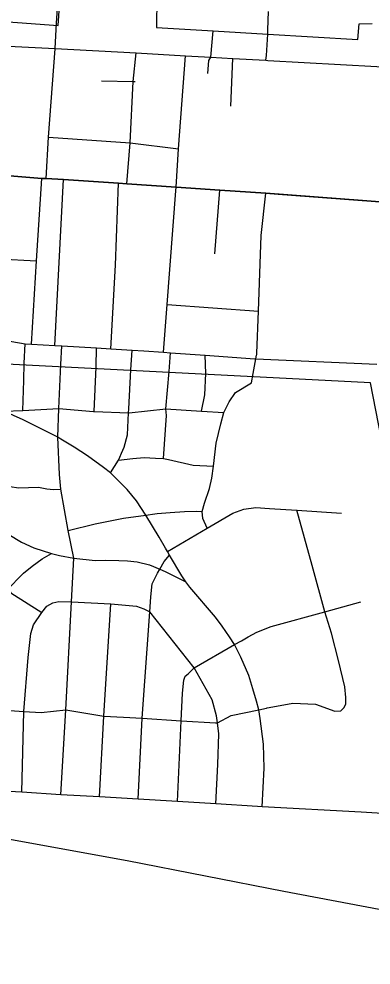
# Model space of a CAD drawing. Extents: x 1729596 to 1934326, y 644115 to 911751.
# Drawn here: x 1818221 to 1821078, y 718262 to 725942 of the extents above; entities that cross this region are included whole.
import ezdxf

# ---------------------------------------------------------------- set-up
doc = ezdxf.new("R2010")
doc.units = 0
for name, color, linetype in [('GM_X_City_Street', 7, 'Continuous'), ('GM_X_Corporation', 7, 'Continuous'), ('GM_X_County_Road', 7, 'Continuous'), ('GM_X_Township', 7, 'Continuous')]:
    doc.layers.add(name, color=color, linetype=linetype)

msp = doc.modelspace()

# ---------------------------------------------------------------- linework, layer by layer
at = {"layer": 'GM_X_City_Street'}
for points in [[(1818513.5, 725698.3), (1818513.8, 725701.3), (1818525.9, 725908.5)], [(1819754.2, 725499.9), (1819762, 725604.1), (1819777.6, 725631.8), (1819795.7, 725845.4)], [(1820223.8, 725606.7), (1820228.2, 725644.8), (1820239.4, 725819.4), (1820240.5, 725854.2)], [(1817544, 725756.1), (1817854.9, 725737.7), (1818190, 725717.8), (1818513.8, 725701.3), (1819172.6, 725666.6), (1819572.8, 725644), (1819777.6, 725631.8), (1819956.5, 725621.7), (1820223.8, 725606.7), (1820239, 725605.8)], [(1818441.7, 724647.8), (1818461.1, 724982.2), (1818513.5, 725698.3)], [(1819097.3, 724604.7), (1819124.4, 724935.9), (1819147.9, 725434.4), (1819172.6, 725666.6)], [(1819493.6, 724546.2), (1819495.6, 724577.5), (1819515.5, 724888.8), (1819572.8, 725644)], [(1819941.2, 725233.7), (1819956.5, 725621.7)], [(1820239, 725605.8), (1821123.6, 725554.9), (1821348.8, 725548.5), (1821506, 725538.1)], [(1818890.4, 725440), (1819147.9, 725434.4), (1819163, 725434)], [(1818461.1, 724982.2), (1819124.4, 724935.9), (1819515.5, 724888.8)], [(1818114.7, 724671.6), (1818406, 724647.8), (1818441.7, 724647.8), (1818582.9, 724639.3), (1819027.7, 724609.4), (1819097.3, 724604.7), (1819495.6, 724577.5), (1819850.9, 724553.3), (1820224.8, 724527.8), (1820324.2, 724520.2)], [(1818322.8, 723301.9), (1818364, 723979), (1818406, 724647.8)], [(1818510.9, 723291.4), (1818582.9, 724639.3)], [(1818965, 723264.3), (1819005.3, 723942.5), (1819027.7, 724609.4)], [(1819394.6, 723236.7), (1819424.4, 723625.1), (1819493.6, 724546.2)], [(1819810.2, 724034.8), (1819850.9, 724553.3)], [(1820150.4, 723219.4), (1820152.1, 723228.2), (1820164.3, 723568.7), (1820186.3, 724183), (1820224.8, 724527.8)], [(1820324.2, 724520.2), (1821220.9, 724451.8), (1821481.2, 724439.8), (1821602.2, 724432.3)], [(1817379.4, 724057.8), (1817429.9, 724052.9), (1817732.8, 724009.6), (1817862.8, 724004.1), (1818055.6, 723994.4), (1818364, 723979)], [(1819424.4, 723625.1), (1820164.3, 723568.7)], [(1817990.7, 723353.3), (1818272.2, 723304.5), (1818322.8, 723301.9), (1818510.9, 723291.4), (1818569.4, 723288.1), (1818850.3, 723271.2), (1818965, 723264.3), (1819139.5, 723253.8), (1819233, 723248.1), (1819394.6, 723236.7), (1819451.7, 723232.6), (1819733, 723212.8), (1820135.3, 723184.3), (1820143.4, 723184), (1821125.7, 723138.7)], [(1818263.2, 723148.5), (1818272.2, 723304.5)], [(1818561.9, 723136.2), (1818569.4, 723288.1)], [(1818847, 723117.6), (1818850.3, 723271.2)], [(1819128, 723095), (1819139.5, 723253.8)], [(1819440.9, 723078.9), (1819451.7, 723232.6)], [(1820120.1, 723064.9), (1820143.4, 723184), (1820149.2, 723213.4), (1820150.4, 723219.4)], [(1818251.1, 722763), (1818259, 723006), (1818263.2, 723148.5)], [(1819737.8, 723064.5), (1819733, 723212.8)], [(1818559.3, 719644.4), (1818600.5, 720334.6), (1818647.9, 721210.2), (1818666, 721565.1), (1818619.1, 721790.8), (1818559.2, 722124.1), (1818550.5, 722244.8), (1818534.9, 722547.7), (1818544.5, 722781.2), (1818561.9, 723136.2)], [(1818829.8, 722756), (1818847, 723117.6)], [(1818962.9, 722258.7), (1819028, 722361.1), (1819038.4, 722383.7), (1819054, 722418.4), (1819075.7, 722466.1), (1819101.8, 722565.1), (1819108.7, 722745.9), (1819112, 722777.8), (1819128, 723095)], [(1819392.6, 722373.3), (1819417.4, 722723.4), (1819413.2, 722776.1), (1819440.9, 723078.9)], [(1819702.8, 722758.8), (1819728, 722889.8), (1819737.8, 723064.5)], [(1819747.3, 721809.5), (1819712.2, 721887.4), (1819707.5, 721943.2), (1819726.2, 722011.7), (1819767.8, 722131.7), (1819785, 722214), (1819798.7, 722311.4), (1819819.8, 722498.6), (1819859.3, 722655.3), (1819883.9, 722748), (1819925.2, 722833.6), (1819978, 722910.1), (1820107.7, 722988.8), (1820120.1, 723064.9)], [(1818099.2, 722756.9), (1818251.1, 722763), (1818544.5, 722781.2), (1818825.6, 722756.1), (1818829.8, 722756), (1819108.7, 722745.9), (1819114.4, 722745.7), (1819413.2, 722776.1), (1819702.8, 722758.8), (1819883.9, 722748)], [(1820195.2, 719545.5), (1820210.9, 719861.5), (1820205.3, 720055.4), (1820177.3, 720263), (1820166, 720333.3), (1820148.6, 720405.4), (1820119.1, 720505.2), (1820085.3, 720612), (1820020.1, 720762.1), (1819970.7, 720863.7), (1819929, 720926.2), (1819870.9, 721013), (1819814.4, 721085.9), (1819607, 721330.7), (1819574.8, 721374.1), (1819541.9, 721422.7), (1819441.2, 721588.5), (1819425.5, 721619.8), (1819410.8, 721646.7), (1819357.8, 721736.1), (1819249.3, 721914.9), (1819173.8, 722029.5), (1819100, 722123.3), (1818962.9, 722258.7), (1818907.3, 722301.2), (1818777.1, 722394.9), (1818668.6, 722466.1), (1818561, 722531.2), (1818534.9, 722547.7), (1818253.7, 722686.6), (1818099.2, 722756.9)], [(1819028, 722361.1), (1819146, 722373.3), (1819238, 722381.1), (1819327.5, 722377.6), (1819392.6, 722373.3), (1819435.1, 722364.6), (1819635, 722320.7), (1819798.7, 722311.4)], [(1817684.5, 722113.2), (1817892.1, 722135.3), (1817921.3, 722134.8), (1817989.2, 722151.7), (1818081.4, 722156.8), (1818218, 722136.4), (1818379.5, 722140.6), (1818447.2, 722128.4), (1818500.2, 722121.5), (1818559.2, 722124.1)], [(1818619.1, 721790.8), (1818839.6, 721843.7), (1819068.8, 721888.9), (1819249.3, 721914.9), (1819322.7, 721923.8)], [(1819322.7, 721923.8), (1819343.1, 721926.2), (1819449, 721935.8), (1819564.4, 721944.4), (1819660.8, 721946.2), (1819707.5, 721943.2)], [(1819425.5, 721619.8), (1819747.3, 721809.5), (1819956.2, 721929.9), (1820046.5, 721962.9), (1820142.9, 721975.6), (1820254.7, 721967.1), (1820474.4, 721953.9), (1820837.5, 721929.5)], [(1820857.2, 720349), (1820872.8, 720379.3), (1820874.1, 720433.5), (1820865, 720521.7), (1820814.1, 720733.8), (1820758, 720956.8), (1820702.3, 721128.9), (1820599.8, 721505.8), (1820474.4, 721953.9)], [(1818139.2, 721755.9), (1818241.3, 721695.5), (1818341.1, 721647.7), (1818485.4, 721601.7), (1818550.8, 721586.6), (1818666, 721565.1), (1818837.9, 721546.9), (1818920.3, 721547.7), (1819030.6, 721546.9), (1819101.8, 721544.3), (1819180.7, 721535.6), (1819278.8, 721511.3), (1819363.6, 721476.5), (1819406.9, 721455.6), (1819574.8, 721374.1)], [(1815728.6, 721639), (1816139.4, 721581.5), (1816571.2, 721550), (1817069.3, 721515.7), (1817484.5, 721487.1), (1817540.7, 721481.8), (1817561.2, 721449.9), (1817650.3, 721376.8), (1817753.2, 721329.9), (1817808.6, 721315.7), (1817887.9, 721295.4), (1818084.6, 721283.9), (1818136.1, 721315.9), (1818154.7, 721284.7), (1818406.6, 721123.2), (1818447.5, 721174.6), (1818496.3, 721203.6), (1818543.7, 721212.9), (1818647.9, 721210.2), (1818967, 721193.1), (1819174, 721174.6), (1819234.7, 721154.9), (1819283.3, 721129.9)], [(1817929.9, 719682.6), (1817956.2, 720340.7), (1817979, 720913.3), (1818038.9, 721094.6), (1818136.1, 721315.9), (1818206.5, 721392.6), (1818256.6, 721444.2), (1818328.6, 721499), (1818410, 721560), (1818485.4, 721601.7)], [(1819187.7, 719608), (1819221.5, 720265), (1819283.3, 721129.9), (1819291.9, 721250.7), (1819302.5, 721357.2), (1819343.9, 721443.6), (1819363.6, 721476.5), (1819400.4, 721538.2), (1819441.2, 721588.5)], [(1818874.3, 719627.1), (1818909.6, 720283.6), (1818967, 721193.1)], [(1819642.6, 720674.5), (1819970.7, 720863.7), (1820026.2, 720894.9), (1820080.9, 720926.2), (1820152.1, 720964.4), (1820267.6, 721010.4), (1820702.3, 721128.9), (1820996, 721211.5)], [(1818244.2, 719664.4), (1818261.2, 720320), (1818261.3, 720320.7), (1818295.7, 720758.7), (1818317.3, 720953.6), (1818338.5, 721024.1), (1818406.6, 721123.2)], [(1819819.4, 719569.9), (1819833.2, 719890.2), (1819843.4, 720137.7), (1819831.1, 720228.9), (1819823.5, 720286), (1819787.7, 720413.9), (1819642.6, 720674.5), (1819283.3, 721129.9)], [(1819506.3, 719589.7), (1819536, 720245.2), (1819548.5, 720469.2), (1819559.1, 720575.7), (1819570.7, 720607.9), (1819594.6, 720626.3), (1819642.6, 720674.5)], [(1820156.8, 719548), (1819819.4, 719569.9), (1819506.3, 719589.7), (1819187.7, 719608), (1818874.3, 719627.1), (1818559.3, 719644.4), (1818244.2, 719664.4), (1817929.9, 719682.6), (1817827.5, 719688.7), (1817776.3, 719700.9), (1817741.5, 719713), (1817703.4, 719732.1), (1817611.4, 719784.2), (1817369.2, 719917.9), (1817003.7, 720111.4), (1816531.5, 720358), (1816478.5, 720384), (1816444.7, 720398.8), (1816400.4, 720411.8), (1816068, 720436.9), (1815650.7, 720462.1)], [(1820229.4, 720347.6), (1820235.4, 720349), (1820310.1, 720364.6), (1820442.9, 720387.1), (1820627.8, 720378.4), (1820783.3, 720322), (1820833.4, 720326.6), (1820857.2, 720349)], [(1817819, 720345.9), (1817956.2, 720340.7), (1818261.2, 720320), (1818399.7, 720312.4), (1818600.5, 720334.6), (1818909.6, 720283.6), (1819069.8, 720274.5), (1819221.5, 720265), (1819536, 720245.2), (1819816.2, 720227.7), (1819831.1, 720228.9), (1819942.9, 720289), (1820166, 720333.3), (1820229.4, 720347.6)], [(1821738.1, 719463.9), (1821728.6, 719463.6), (1821477.2, 719474), (1820996.4, 719502.4), (1820195.2, 719545.5), (1820156.8, 719548)]]:
    msp.add_lwpolyline(points, dxfattribs=at)
at = {"layer": 'GM_X_Corporation'}
for points in [[(1817288.7, 725981.5), (1818538.9, 725888.6), (1818551.1, 726086.4)], [(1819338.3, 726117.8), (1819336.2, 725872.4), (1819795.7, 725845.4), (1820239.4, 725819.4), (1820969.6, 725776.6), (1820981.8, 725902.2), (1821085.6, 725904.4)], [(1821467.8, 720964.4), (1821073.1, 722987), (1817853.7, 723154.6), (1815691.6, 723281.5), (1815056.6, 723320.9), (1815070, 723570.7), (1815006.2, 723575.2), (1815064.8, 724677.4), (1814735.3, 724694.9), (1814680.9, 723671.5), (1814631, 723674.1), (1814613.5, 723346.1), (1813401.2, 723421.8), (1813401.2, 723788), (1813015.9, 723804.5), (1813140.5, 725004.6), (1812713, 725026.6), (1812769.8, 725981.2)], [(1817382.8, 718179.2), (1817405.2, 718482.2), (1816375.8, 718921.3), (1816400.2, 719609.2), (1817412.5, 719417.1), (1819099.3, 719111), (1820369.6, 718861.9), (1821429.9, 718661.2)]]:
    msp.add_lwpolyline(points, dxfattribs=at)
at = {"layer": 'GM_X_County_Road'}
for points in [[(1818525.9, 725908.5), (1818538.1, 726116.2), (1818565.7, 726445.5), (1818565.1, 726756.8), (1818598.4, 727237.6), (1818657.6, 728108.4), (1818658, 728114.9)], [(1820240.5, 725854.2), (1820245.3, 726003)]]:
    msp.add_lwpolyline(points, dxfattribs=at)
at = {"layer": 'GM_X_Township'}
msp.add_lwpolyline([(1821220.9, 724451.8), (1820224.8, 724527.8), (1819850.9, 724553.3), (1819495.6, 724577.5), (1819097.4, 724604.6), (1819027.7, 724609.4), (1818582.9, 724639.3), (1818441.7, 724647.8), (1818406.1, 724647.8), (1818114.7, 724671.6), (1817784.7, 724698.3), (1817466.6, 724716.2), (1816951.7, 724754.4), (1815939.4, 724829.2), (1815528.3, 724855.6), (1815112.3, 724889.3), (1814724.3, 724913.2), (1814691.9, 724915)], dxfattribs=at)

doc.saveas('drawing.dxf')
